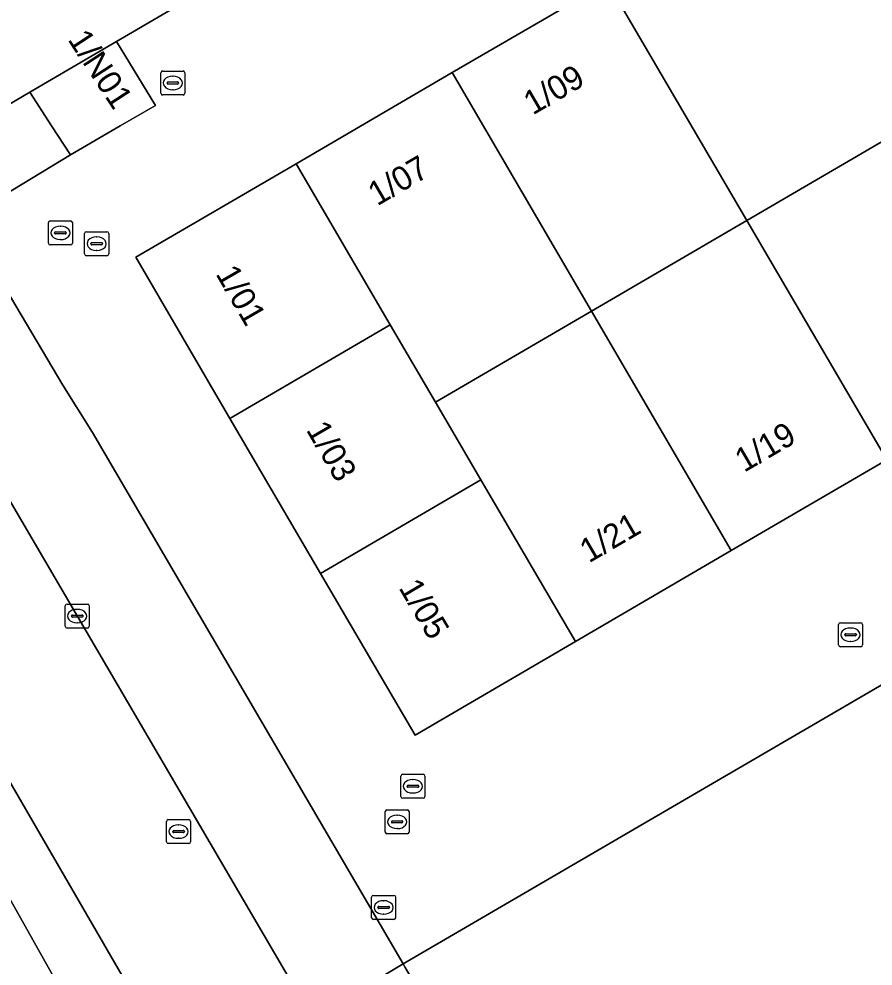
# Model space of a CAD drawing. Extents: x 157692 to 159674, y 381452 to 383291.
# Drawn here: x 159128.34 to 159163.93, y 382714.98 to 382754.45 of the extents above; entities that cross this region are included whole.
import ezdxf

# ---------------------------------------------------------------- set-up
doc = ezdxf.new("R2010")
doc.units = 0
for name, color, linetype in [('IMGEO_Berm_groen', 7, 'Continuous'), ('IMGEO_Erf', 7, 'Continuous'), ('IMGEO_Hek', 7, 'Continuous'), ('IMGEO_Kolk', 7, 'Continuous'), ('IMGEO_Oever', 7, 'Continuous'), ('IMGEO_Pand', 7, 'Continuous'), ('IMGEO_Pand_nummerreeks', 7, 'Continuous'), ('IMGEO_Rijbaan_lokaal_open', 7, 'Continuous'), ('IMGEO_Rioolput', 7, 'Continuous'), ('IMGEO_Voetpad_open', 7, 'Continuous')]:
    doc.layers.add(name, color=color, linetype=linetype)

msp = doc.modelspace()

# ---------------------------------------------------------------- linework, layer by layer
at = {"layer": 'IMGEO_Berm_groen'}
msp.add_lwpolyline([(159125.819, 382726.355), (159125.114, 382727.56), (159122.221, 382725.86), (159121.245, 382725.295), (159124.699, 382723.57), (159139.634, 382696.981), (159140.82, 382697.65), (159142.183, 382695.205), (159143.475, 382695.987), (159137.049, 382706.973)], close=True, dxfattribs=at)
at = {"layer": 'IMGEO_Erf'}
msp.add_lwpolyline([(159146.363, 382791.336), (159116.047, 382773.54), (159111.735, 382771.009), (159113.005, 382768.836), (159116.958, 382762.074), (159118.315, 382759.753), (159122.629, 382762.283), (159132.103, 382767.838), (159145.905, 382775.931), (159152.251, 382765.136), (159169.663, 382775.329), (159189.471, 382741.388), (159144.346, 382715.072), (159144.434, 382714.92), (159146.209, 382711.882), (159159.33, 382689.379), (159164.917, 382679.507)], dxfattribs=at)
at = {"layer": 'IMGEO_Hek'}
msp.add_lwpolyline([(159144.346, 382715.072), (159189.471, 382741.388), (159169.663, 382775.329), (159152.251, 382765.136)], dxfattribs=at)
at = {"layer": 'IMGEO_Kolk'}
for p, q in [((159134.255, 382751.358), (159134.255, 382752.21)), ((159134.33, 382752.284), (159135.182, 382752.284)), ((159134.743, 382752.064), (159134.768, 382752.064)), ((159135.256, 382752.21), (159135.256, 382751.358)), ((159134.514, 382751.778), (159134.514, 382751.79)), ((159134.952, 382751.741), (159134.554, 382751.741)), ((159134.557, 382751.827), (159134.955, 382751.827)), ((159134.998, 382751.79), (159134.998, 382751.778)), ((159135.182, 382751.284), (159134.33, 382751.284)), ((159134.766, 382751.504), (159134.741, 382751.504)), ((159130.272, 382729.142), (159130.272, 382729.994)), ((159130.347, 382730.068), (159131.199, 382730.068)), ((159131.273, 382729.994), (159131.273, 382729.142)), ((159130.531, 382729.562), (159130.531, 382729.574)), ((159130.574, 382729.611), (159130.972, 382729.611)), ((159130.76, 382729.848), (159130.785, 382729.848)), ((159131.015, 382729.574), (159131.015, 382729.562)), ((159130.969, 382729.525), (159130.571, 382729.525)), ((159130.783, 382729.288), (159130.758, 382729.288)), ((159162.492, 382728.364), (159162.492, 382729.216)), ((159162.567, 382729.29), (159163.419, 382729.29)), ((159163.493, 382729.216), (159163.493, 382728.364)), ((159131.199, 382729.068), (159130.347, 382729.068)), ((159162.751, 382728.784), (159162.751, 382728.796)), ((159162.794, 382728.833), (159163.192, 382728.833)), ((159162.98, 382729.07), (159163.005, 382729.07)), ((159163.235, 382728.796), (159163.235, 382728.784)), ((159163.189, 382728.747), (159162.791, 382728.747)), ((159163.003, 382728.51), (159162.978, 382728.51)), ((159163.419, 382728.29), (159162.567, 382728.29)), ((159143.039, 382716.997), (159143.039, 382717.849)), ((159143.114, 382717.923), (159143.966, 382717.923)), ((159144.04, 382717.849), (159144.04, 382716.997)), ((159143.298, 382717.417), (159143.298, 382717.429)), ((159143.736, 382717.38), (159143.338, 382717.38)), ((159143.341, 382717.466), (159143.739, 382717.466)), ((159143.527, 382717.703), (159143.552, 382717.703)), ((159143.782, 382717.429), (159143.782, 382717.417)), ((159143.55, 382717.143), (159143.525, 382717.143)), ((159143.966, 382716.923), (159143.114, 382716.923))]:
    msp.add_line(p, q, dxfattribs=at)
for points in [[(159134.255, 382751.358), (159134.255, 382752.21)], [(159134.33, 382752.284), (159135.182, 382752.284)], [(159135.256, 382752.21), (159135.256, 382751.358)], [(159135.182, 382751.284), (159134.33, 382751.284)], [(159130.272, 382729.142), (159130.272, 382729.994)], [(159130.347, 382730.068), (159131.199, 382730.068)], [(159131.273, 382729.994), (159131.273, 382729.142)], [(159162.492, 382728.364), (159162.492, 382729.216)], [(159162.567, 382729.29), (159163.419, 382729.29)], [(159163.493, 382729.216), (159163.493, 382728.364)], [(159131.199, 382729.068), (159130.347, 382729.068)], [(159163.419, 382728.29), (159162.567, 382728.29)], [(159143.039, 382716.997), (159143.039, 382717.849)], [(159143.114, 382717.923), (159143.966, 382717.923)], [(159144.04, 382717.849), (159144.04, 382716.997)], [(159143.966, 382716.923), (159143.114, 382716.923)]]:
    msp.add_lwpolyline(points, dxfattribs=at)
for centre, radius, start, end in [((159134.332, 382752.208), 0.0765, 91.552, 178.448), ((159134.332, 382752.208), 0.0765, 91.552, 178.448), ((159135.18, 382752.208), 0.0765, 1.552, 88.448), ((159135.18, 382752.208), 0.0765, 1.552, 88.448), ((159134.554, 382751.787), 0.0403, 85.8775, 175.7526), ((159134.551, 382751.777), 0.0366, 178.938, 274.7102), ((159134.955, 382751.784), 0.043, 264.8664, 352.4533), ((159134.959, 382751.789), 0.0386, 1.7309, 96.639), ((159134.332, 382751.36), 0.0765, 181.552, 268.448), ((159134.332, 382751.36), 0.0765, 181.552, 268.448), ((159135.18, 382751.36), 0.0765, 271.552, 358.448), ((159135.18, 382751.36), 0.0765, 271.552, 358.448), ((159130.349, 382729.992), 0.0765, 91.552, 178.448), ((159130.349, 382729.992), 0.0765, 91.552, 178.448), ((159131.197, 382729.992), 0.0765, 1.552, 88.448), ((159131.197, 382729.992), 0.0765, 1.552, 88.448), ((159130.571, 382729.571), 0.0403, 85.8775, 175.7526), ((159130.568, 382729.561), 0.0366, 178.938, 274.7102), ((159130.972, 382729.568), 0.043, 264.8664, 352.4533), ((159130.976, 382729.573), 0.0386, 1.7309, 96.639), ((159162.569, 382729.214), 0.0765, 91.552, 178.448), ((159162.569, 382729.214), 0.0765, 91.552, 178.448), ((159163.417, 382729.214), 0.0765, 1.552, 88.448), ((159163.417, 382729.214), 0.0765, 1.552, 88.448), ((159130.349, 382729.144), 0.0765, 181.552, 268.448), ((159130.349, 382729.144), 0.0765, 181.552, 268.448), ((159131.197, 382729.144), 0.0765, 271.552, 358.448), ((159131.197, 382729.144), 0.0765, 271.552, 358.448), ((159162.791, 382728.793), 0.0403, 85.8775, 175.7526), ((159162.788, 382728.783), 0.0366, 178.938, 274.7102), ((159163.192, 382728.79), 0.043, 264.8664, 352.4533), ((159163.196, 382728.795), 0.0386, 1.7309, 96.639), ((159162.569, 382728.366), 0.0765, 181.552, 268.448), ((159162.569, 382728.366), 0.0765, 181.552, 268.448), ((159163.417, 382728.366), 0.0765, 271.552, 358.448), ((159163.417, 382728.366), 0.0765, 271.552, 358.448), ((159143.116, 382717.847), 0.0765, 91.552, 178.448), ((159143.116, 382717.847), 0.0765, 91.552, 178.448), ((159143.964, 382717.847), 0.0765, 1.552, 88.448), ((159143.964, 382717.847), 0.0765, 1.552, 88.448), ((159143.338, 382717.426), 0.0403, 85.8775, 175.7526), ((159143.335, 382717.416), 0.0366, 178.938, 274.7102), ((159143.739, 382717.423), 0.043, 264.8664, 352.4533), ((159143.743, 382717.428), 0.0386, 1.7309, 96.639), ((159143.116, 382716.999), 0.0765, 181.552, 268.448), ((159143.116, 382716.999), 0.0765, 181.552, 268.448), ((159143.964, 382716.999), 0.0765, 271.552, 358.448), ((159143.964, 382716.999), 0.0765, 271.552, 358.448)]:
    msp.add_arc(centre, radius, start, end, dxfattribs=at)
for centre, major_axis, ratio, start_param, end_param in [((159134.742, 382751.784), (-0.387, 0.002), 0.722429, 4.712389, 7.853982), ((159134.767, 382751.784), (-0.39, 0.002), 0.717154, 1.570796, 4.712389), ((159130.759, 382729.568), (-0.387, 0.002), 0.722429, 4.712389, 7.853982), ((159130.784, 382729.568), (-0.39, 0.002), 0.717154, 1.570796, 4.712389), ((159162.979, 382728.79), (-0.387, 0.002), 0.722429, 4.712389, 7.853982), ((159163.004, 382728.79), (-0.39, 0.002), 0.717154, 1.570796, 4.712389), ((159143.526, 382717.423), (-0.387, 0.002), 0.722429, 4.712389, 7.853982), ((159143.551, 382717.423), (-0.39, 0.002), 0.717154, 1.570796, 4.712389)]:
    msp.add_ellipse(centre, major_axis=major_axis, ratio=ratio, start_param=start_param, end_param=end_param, dxfattribs=at)
at = {"layer": 'IMGEO_Oever'}
msp.add_lwpolyline([(159124.699, 382723.57), (159121.245, 382725.295), (159119.547, 382724.312), (159118.424, 382723.662), (159135.364, 382694.574), (159136.721, 382695.339), (159139.634, 382696.981)], close=True, dxfattribs=at)
at = {"layer": 'IMGEO_Pand'}
for points in [[(159132.103, 382767.838), (159122.629, 382762.283), (159118.315, 382759.753), (159121.434, 382754.421), (159124.02, 382750), (159124.625, 382748.966), (159126.404, 382750), (159128.804, 382751.395), (159132.404, 382753.519), (159136.72, 382756.045), (159138.443, 382757.053)], [(159152.86, 382755.989), (159158.665, 382746.057), (159165.139, 382749.839), (159171.869, 382753.772), (159166.076, 382763.699)], [(159146.391, 382752.215), (159152.195, 382742.276), (159158.665, 382746.057), (159152.86, 382755.989)], [(159132.404, 382753.519), (159128.804, 382751.395), (159129.707, 382750), (159130.489, 382748.793), (159132.565, 382750), (159134.032, 382750.853)], [(159145.699, 382738.481), (159152.195, 382742.276), (159146.391, 382752.215), (159139.888, 382748.421), (159143.812, 382741.708)], [(159170.975, 382739.856), (159165.139, 382749.839), (159158.665, 382746.057), (159164.498, 382736.076)], [(159143.812, 382741.708), (159139.888, 382748.421), (159133.209, 382744.525), (159137.135, 382737.806)], [(159158.022, 382732.297), (159164.498, 382736.076), (159158.665, 382746.057), (159152.195, 382742.276)], [(159145.699, 382738.481), (159147.592, 382735.242), (159151.528, 382728.508), (159158.022, 382732.297), (159152.195, 382742.276)], [(159145.699, 382738.481), (159143.812, 382741.708), (159137.135, 382737.806), (159140.914, 382731.339), (159147.592, 382735.242)], [(159147.592, 382735.242), (159140.914, 382731.339), (159144.847, 382724.609), (159151.528, 382728.508)]]:
    msp.add_lwpolyline(points, close=True, dxfattribs=at)
at = {"layer": 'IMGEO_Rijbaan_lokaal_open'}
for points in [[(159169.663, 382775.329), (159152.251, 382765.136), (159138.443, 382757.053), (159136.72, 382756.045), (159132.404, 382753.519), (159134.032, 382750.853), (159132.565, 382750), (159130.489, 382748.793), (159126.059, 382746.109), (159130.176, 382739.193), (159131.41, 382737.215), (159144.346, 382715.072), (159189.471, 382741.388)], [(159177.7, 382743.781), (159170.975, 382739.856), (159164.498, 382736.076), (159158.022, 382732.297), (159151.528, 382728.508), (159144.847, 382724.609), (159140.914, 382731.339), (159137.135, 382737.806), (159133.209, 382744.525), (159139.888, 382748.421), (159146.391, 382752.215), (159152.86, 382755.989), (159166.076, 382763.699), (159171.869, 382753.772)]]:
    msp.add_lwpolyline(points, close=True, dxfattribs=at)
for points in [[(159169.817, 382662.671), (159161.176, 382677.477), (159141.145, 382711.835), (159117.595, 382752.101), (159107.394, 382769.543), (159104.673, 382774.25)], [(159099.423, 382771.627), (159102.942, 382765.479), (159103.548, 382764.443), (159104.282, 382763.187), (159104.78, 382762.334), (159111.99, 382750), (159112.409, 382749.283), (159123.346, 382730.583), (159123.855, 382729.713), (159124.608, 382728.426), (159125.114, 382727.56), (159125.819, 382726.355), (159137.049, 382706.973), (159143.475, 382695.987), (159143.999, 382695.091), (159144.881, 382693.583), (159145.396, 382692.703), (159149.954, 382684.911), (159163.78, 382661.164)]]:
    msp.add_lwpolyline(points, dxfattribs=at)
at = {"layer": 'IMGEO_Rioolput'}
for p, q in [((159129.571, 382745.112), (159129.571, 382745.964)), ((159129.646, 382746.038), (159130.498, 382746.038)), ((159130.059, 382745.818), (159130.084, 382745.818)), ((159130.572, 382745.964), (159130.572, 382745.112)), ((159129.83, 382745.532), (159129.83, 382745.544)), ((159130.268, 382745.495), (159129.87, 382745.495)), ((159129.873, 382745.581), (159130.271, 382745.581)), ((159130.314, 382745.544), (159130.314, 382745.532)), ((159131.082, 382744.661), (159131.082, 382745.513)), ((159131.157, 382745.587), (159132.009, 382745.587)), ((159131.57, 382745.367), (159131.595, 382745.367)), ((159132.083, 382745.513), (159132.083, 382744.661)), ((159130.498, 382745.038), (159129.646, 382745.038)), ((159130.082, 382745.258), (159130.057, 382745.258)), ((159131.341, 382745.081), (159131.341, 382745.093)), ((159131.779, 382745.044), (159131.381, 382745.044)), ((159131.384, 382745.13), (159131.782, 382745.13)), ((159131.825, 382745.093), (159131.825, 382745.081)), ((159132.009, 382744.587), (159131.157, 382744.587)), ((159131.593, 382744.807), (159131.568, 382744.807)), ((159144.258, 382722.047), (159144.258, 382722.899)), ((159144.333, 382722.973), (159145.185, 382722.973)), ((159145.259, 382722.899), (159145.259, 382722.047)), ((159144.517, 382722.467), (159144.517, 382722.479)), ((159144.56, 382722.516), (159144.958, 382722.516)), ((159144.746, 382722.753), (159144.771, 382722.753)), ((159145.001, 382722.479), (159145.001, 382722.467)), ((159144.955, 382722.43), (159144.557, 382722.43)), ((159144.769, 382722.193), (159144.744, 382722.193)), ((159145.185, 382721.973), (159144.333, 382721.973)), ((159143.601, 382720.565), (159143.601, 382721.417)), ((159143.676, 382721.491), (159144.528, 382721.491)), ((159144.089, 382721.271), (159144.114, 382721.271)), ((159144.602, 382721.417), (159144.602, 382720.565)), ((159134.493, 382720.158), (159134.493, 382721.01)), ((159134.568, 382721.084), (159135.42, 382721.084)), ((159135.494, 382721.01), (159135.494, 382720.158)), ((159143.86, 382720.985), (159143.86, 382720.997)), ((159144.298, 382720.948), (159143.9, 382720.948)), ((159143.903, 382721.034), (159144.301, 382721.034)), ((159144.344, 382720.997), (159144.344, 382720.985)), ((159134.752, 382720.578), (159134.752, 382720.59)), ((159135.19, 382720.541), (159134.792, 382720.541)), ((159134.795, 382720.627), (159135.193, 382720.627)), ((159134.981, 382720.864), (159135.006, 382720.864)), ((159135.236, 382720.59), (159135.236, 382720.578)), ((159144.528, 382720.491), (159143.676, 382720.491)), ((159144.112, 382720.711), (159144.087, 382720.711)), ((159135.42, 382720.084), (159134.568, 382720.084)), ((159135.004, 382720.304), (159134.979, 382720.304))]:
    msp.add_line(p, q, dxfattribs=at)
for points in [[(159129.571, 382745.112), (159129.571, 382745.964)], [(159129.646, 382746.038), (159130.498, 382746.038)], [(159130.572, 382745.964), (159130.572, 382745.112)], [(159131.082, 382744.661), (159131.082, 382745.513)], [(159131.157, 382745.587), (159132.009, 382745.587)], [(159132.083, 382745.513), (159132.083, 382744.661)], [(159130.498, 382745.038), (159129.646, 382745.038)], [(159132.009, 382744.587), (159131.157, 382744.587)], [(159144.258, 382722.047), (159144.258, 382722.899)], [(159144.333, 382722.973), (159145.185, 382722.973)], [(159145.259, 382722.899), (159145.259, 382722.047)], [(159145.185, 382721.973), (159144.333, 382721.973)], [(159143.601, 382720.565), (159143.601, 382721.417)], [(159143.676, 382721.491), (159144.528, 382721.491)], [(159144.602, 382721.417), (159144.602, 382720.565)], [(159134.493, 382720.158), (159134.493, 382721.01)], [(159134.568, 382721.084), (159135.42, 382721.084)], [(159135.494, 382721.01), (159135.494, 382720.158)], [(159144.528, 382720.491), (159143.676, 382720.491)], [(159135.42, 382720.084), (159134.568, 382720.084)]]:
    msp.add_lwpolyline(points, dxfattribs=at)
for centre, radius, start, end in [((159129.648, 382745.962), 0.0765, 91.552, 178.448), ((159129.648, 382745.962), 0.0765, 91.552, 178.448), ((159130.496, 382745.962), 0.0765, 1.552, 88.448), ((159130.496, 382745.962), 0.0765, 1.552, 88.448), ((159129.87, 382745.541), 0.0403, 85.8775, 175.7526), ((159129.867, 382745.531), 0.0366, 178.938, 274.7102), ((159130.271, 382745.538), 0.043, 264.8664, 352.4533), ((159130.275, 382745.543), 0.0386, 1.7309, 96.639), ((159131.159, 382745.511), 0.0765, 91.552, 178.448), ((159131.159, 382745.511), 0.0765, 91.552, 178.448), ((159132.007, 382745.511), 0.0765, 1.552, 88.448), ((159132.007, 382745.511), 0.0765, 1.552, 88.448), ((159129.648, 382745.114), 0.0765, 181.552, 268.448), ((159129.648, 382745.114), 0.0765, 181.552, 268.448), ((159130.496, 382745.114), 0.0765, 271.552, 358.448), ((159130.496, 382745.114), 0.0765, 271.552, 358.448), ((159131.381, 382745.09), 0.0403, 85.8775, 175.7526), ((159131.378, 382745.08), 0.0366, 178.938, 274.7102), ((159131.782, 382745.087), 0.043, 264.8664, 352.4533), ((159131.786, 382745.092), 0.0386, 1.7309, 96.639), ((159131.159, 382744.663), 0.0765, 181.552, 268.448), ((159131.159, 382744.663), 0.0765, 181.552, 268.448), ((159132.007, 382744.663), 0.0765, 271.552, 358.448), ((159132.007, 382744.663), 0.0765, 271.552, 358.448), ((159144.335, 382722.897), 0.0765, 91.552, 178.448), ((159144.335, 382722.897), 0.0765, 91.552, 178.448), ((159145.183, 382722.897), 0.0765, 1.552, 88.448), ((159145.183, 382722.897), 0.0765, 1.552, 88.448), ((159144.557, 382722.476), 0.0403, 85.8775, 175.7526), ((159144.554, 382722.466), 0.0366, 178.938, 274.7102), ((159144.958, 382722.473), 0.043, 264.8664, 352.4533), ((159144.962, 382722.478), 0.0386, 1.7309, 96.639), ((159144.335, 382722.049), 0.0765, 181.552, 268.448), ((159144.335, 382722.049), 0.0765, 181.552, 268.448), ((159145.183, 382722.049), 0.0765, 271.552, 358.448), ((159145.183, 382722.049), 0.0765, 271.552, 358.448), ((159143.678, 382721.415), 0.0765, 91.552, 178.448), ((159143.678, 382721.415), 0.0765, 91.552, 178.448), ((159144.526, 382721.415), 0.0765, 1.552, 88.448), ((159144.526, 382721.415), 0.0765, 1.552, 88.448), ((159134.57, 382721.008), 0.0765, 91.552, 178.448), ((159134.57, 382721.008), 0.0765, 91.552, 178.448), ((159135.418, 382721.008), 0.0765, 1.552, 88.448), ((159135.418, 382721.008), 0.0765, 1.552, 88.448), ((159143.9, 382720.994), 0.0403, 85.8775, 175.7526), ((159143.897, 382720.984), 0.0366, 178.938, 274.7102), ((159144.301, 382720.991), 0.043, 264.8664, 352.4533), ((159144.305, 382720.996), 0.0386, 1.7309, 96.639), ((159134.792, 382720.587), 0.0403, 85.8775, 175.7526), ((159134.789, 382720.577), 0.0366, 178.938, 274.7102), ((159135.193, 382720.584), 0.043, 264.8664, 352.4533), ((159135.197, 382720.589), 0.0386, 1.7309, 96.639), ((159143.678, 382720.567), 0.0765, 181.552, 268.448), ((159143.678, 382720.567), 0.0765, 181.552, 268.448), ((159144.526, 382720.567), 0.0765, 271.552, 358.448), ((159144.526, 382720.567), 0.0765, 271.552, 358.448), ((159134.57, 382720.16), 0.0765, 181.552, 268.448), ((159134.57, 382720.16), 0.0765, 181.552, 268.448), ((159135.418, 382720.16), 0.0765, 271.552, 358.448), ((159135.418, 382720.16), 0.0765, 271.552, 358.448)]:
    msp.add_arc(centre, radius, start, end, dxfattribs=at)
for centre, major_axis, ratio, start_param, end_param in [((159130.058, 382745.538), (-0.387, 0.002), 0.722429, 4.712389, 7.853982), ((159130.083, 382745.538), (-0.39, 0.002), 0.717154, 1.570796, 4.712389), ((159131.569, 382745.087), (-0.387, 0.002), 0.722429, 4.712389, 7.853982), ((159131.594, 382745.087), (-0.39, 0.002), 0.717154, 1.570796, 4.712389), ((159144.745, 382722.473), (-0.387, 0.002), 0.722429, 4.712389, 7.853982), ((159144.77, 382722.473), (-0.39, 0.002), 0.717154, 1.570796, 4.712389), ((159144.088, 382720.991), (-0.387, 0.002), 0.722429, 4.712389, 7.853982), ((159144.113, 382720.991), (-0.39, 0.002), 0.717154, 1.570796, 4.712389), ((159134.98, 382720.584), (-0.387, 0.002), 0.722429, 4.712389, 7.853982), ((159135.005, 382720.584), (-0.39, 0.002), 0.717154, 1.570796, 4.712389)]:
    msp.add_ellipse(centre, major_axis=major_axis, ratio=ratio, start_param=start_param, end_param=end_param, dxfattribs=at)
at = {"layer": 'IMGEO_Voetpad_open'}
for points in [[(159107.394, 382769.543), (159117.595, 382752.101), (159141.145, 382711.835), (159142.843, 382712.828), (159142.785, 382712.943)], [(159143.096, 382714.322), (159144.346, 382715.072), (159131.41, 382737.215), (159130.176, 382739.193), (159126.059, 382746.109), (159130.489, 382748.793), (159129.707, 382750), (159128.804, 382751.395), (159126.404, 382750), (159124.625, 382748.966), (159124.02, 382750), (159121.434, 382754.421), (159119.268, 382753.154), (159114.864, 382760.65), (159110.818, 382767.606)], [(159142.785, 382712.943), (159142.843, 382712.828), (159143.786, 382711.178), (159157.236, 382688.105), (159162.907, 382678.427), (159164.917, 382679.507), (159159.33, 382689.379), (159146.209, 382711.882), (159144.434, 382714.92), (159144.346, 382715.072), (159143.096, 382714.322)]]:
    msp.add_lwpolyline(points, dxfattribs=at)

# ---------------------------------------------------------------- texts
at = {"layer": 'IMGEO_Pand_nummerreeks'}
for s, rotation, p in [('1/N01', 303.1664, (159130.353, 382753.597)), ('1/09', 30.3038, (159149.75, 382750.426)), ('1/07', 30.3046, (159143.27, 382746.638)), ('1/01', 300.025, (159136.52, 382743.832)), ('1/03', 300.2829, (159140.288, 382737.33)), ('1/19', 30.2927, (159158.555, 382735.533)), ('1/21', 30.2894, (159152.091, 382731.758)), ('1/05', 300.594, (159144.145, 382730.748))]:
    msp.add_text(s, height=1, rotation=rotation, dxfattribs=at).set_placement(p)

doc.saveas('drawing.dxf')
